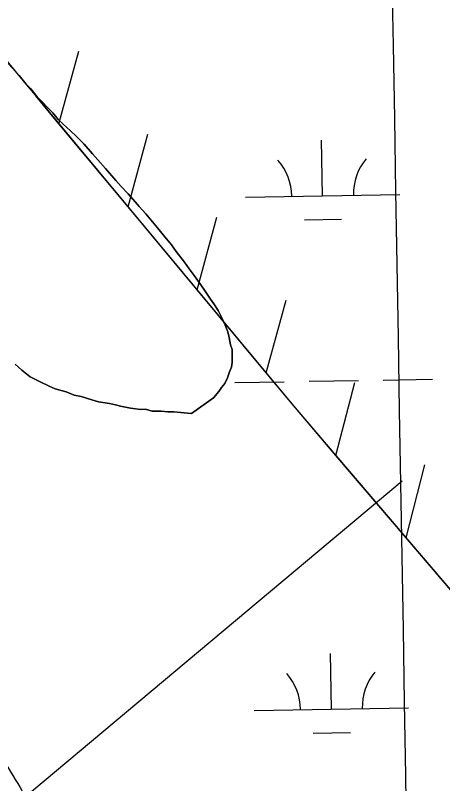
# Model space of a CAD drawing. Extents: x 3887375 to 3925618, y 296674 to 322633.
# Drawn here: x 3901942.2 to 3902218.9, y 306636.4 to 307134.3 of the extents above; entities that cross this region are included whole.
import ezdxf

# ---------------------------------------------------------------- set-up
doc = ezdxf.new("R2010")
doc.units = 0
for name, color, linetype in [('V-GRID-MAJR', 7, 'Continuous'), ('V-RIVR-EDGE', 7, 'Continuous'), ('V-RIVR-RANG', 7, 'Continuous'), ('V-RRAP-FSHR', 7, 'Continuous'), ('V-TOPO-SHOR', 7, 'Continuous'), ('V-WETL-SWMP', 7, 'Continuous')]:
    doc.layers.add(name, color=color, linetype=linetype)

msp = doc.modelspace()

# ---------------------------------------------------------------- linework, layer by layer
at = {"layer": 'V-GRID-MAJR'}
msp.add_spline([(3902269.22, 302288.25), (3902166.14, 308345.1), (3902063.01, 314405.04), (3901959.87, 320464.98), (3901959.82, 320468.07)], degree=3, dxfattribs=at)
at = {"layer": 'V-RIVR-EDGE'}
msp.add_spline([(3900536, 308259.82), (3900542.62, 308248.83), (3900549.26, 308245.82), (3900558.24, 308245.47), (3900566.55, 308246.11), (3900581.18, 308242.75), (3900587.49, 308239.08), (3900589.8, 308234.08), (3900589.78, 308224.11), (3900592.42, 308218.45), (3900606.69, 308203.11), (3900619.3, 308192.77), (3900627.94, 308191.09), (3900632.57, 308183.1), (3900629.9, 308176.45), (3900621.58, 308173.15), (3900618.9, 308168.17), (3900620.55, 308163.84), (3900622.88, 308163.83), (3900632.21, 308170.46), (3900636.53, 308169.79), (3900639.84, 308164.13), (3900639.5, 308161.13), (3900633.83, 308153.83), (3900631.49, 308148.18), (3900634.46, 308140.86), (3900638.1, 308133.54), (3900638.1, 308129.88), (3900635.09, 308124.9), (3900627.77, 308121.92), (3900626.76, 308116.61), (3900627.41, 308110.95), (3900631.39, 308106.62), (3900635.38, 308106.61), (3900639.38, 308110.92), (3900647.39, 308122.21), (3900651.05, 308123.2), (3900658.02, 308120.52), (3900659.01, 308115.53), (3900658.33, 308109.54), (3900660.64, 308102.22), (3900664.28, 308097.23), (3900668.6, 308095.88), (3900677.92, 308096.86), (3900687.23, 308097.83), (3900697.2, 308093.49), (3900712.46, 308080.81), (3900721.4, 308066.49), (3900734.99, 308046.84), (3900743.28, 308038.5), (3900748.6, 308038.16), (3900752.93, 308038.48), (3900756.58, 308036.14), (3900760.54, 308025.82), (3900763.85, 308018.83), (3900767.5, 308015.17), (3900771.16, 308014.82), (3900771.8, 308007.51), (3900770.78, 307997.87), (3900772.42, 307985.56), (3900779.37, 307975.9), (3900793.32, 307969.21), (3900803.63, 307969.52), (3900815.29, 307974.81), (3900832.95, 307989.4), (3900835.61, 307990.39), (3900838.26, 307988.72), (3900838.9, 307976.75), (3900843.21, 307970.42), (3900845.87, 307970.08), (3900850.85, 307969.74), (3900855.83, 307965.07), (3900865.79, 307956.4), (3900878.38, 307938.41), (3900884.02, 307933.41), (3900894.98, 307930.05), (3900904.28, 307924.05), (3900905.93, 307919.72), (3900905.89, 307903.76), (3900907.54, 307899.43), (3900911.53, 307897.76), (3900916.52, 307900.07), (3900921.84, 307899.06), (3900927.81, 307893.06), (3900935.76, 307879.08), (3900949.36, 307865.08), (3900959.32, 307860.06), (3900969.62, 307857.04), (3900976.92, 307850.71), (3900983.21, 307839.72), (3900988.17, 307825.41), (3900998.11, 307811.08), (3901011.71, 307798.08), (3901022, 307789.74), (3901022.32, 307786.08), (3901017.63, 307772.13), (3901016.93, 307759.16), (3901017.9, 307747.85), (3901027.85, 307734.2), (3901034.82, 307730.52), (3901040.14, 307730.84), (3901047.47, 307736.81), (3901050.14, 307738.13), (3901056.12, 307737.78), (3901061.43, 307734.11), (3901066.73, 307726.78), (3901066.71, 307715.48), (3901066.68, 307706.83), (3901074.32, 307702.49), (3901078.3, 307697.82), (3901075.3, 307692.84), (3901075.28, 307687.86), (3901078.58, 307674.21), (3901085.54, 307667.55), (3901092.19, 307667.2), (3901099.18, 307667.18), (3901110.15, 307665.82), (3901113.13, 307661.82), (3901111.79, 307657.84), (3901111.77, 307650.52), (3901113.08, 307642.2), (3901120.7, 307629.88), (3901136.96, 307617.87), (3901146.27, 307616.52), (3901156.59, 307619.48), (3901168.24, 307626.44), (3901178.22, 307629.07), (3901190.19, 307627.71), (3901195.17, 307622.05), (3901202.45, 307610.39), (3901219.38, 307597.05), (3901234.32, 307588.03), (3901241.3, 307587.02), (3901246.28, 307582.35), (3901256.57, 307574.34), (3901263.55, 307574.99), (3901265.89, 307579.97), (3901269.57, 307587.28), (3901270.57, 307587.61), (3901273.22, 307584.94), (3901277.16, 307563.65), (3901280.12, 307553), (3901284.1, 307546.01), (3901293.72, 307538.34), (3901298.36, 307531.68), (3901299.01, 307524.36), (3901294.34, 307517.06), (3901289.01, 307516.74), (3901284.69, 307517.41), (3901281.05, 307524.74), (3901278.07, 307527.74), (3901268.41, 307520.78), (3901266.07, 307518.12), (3901266.4, 307515.46), (3901280.01, 307504.79), (3901281.98, 307495.14), (3901277.97, 307490.16), (3901270.63, 307480.54), (3901261.32, 307479.89), (3901259, 307482.23), (3901254.06, 307503.19), (3901253.74, 307505.18), (3901251.41, 307505.52), (3901247.42, 307504.87), (3901242.75, 307500.56), (3901242.41, 307496.9), (3901243.37, 307483.6), (3901243.67, 307468.96), (3901241.33, 307463.65), (3901226.34, 307454.71), (3901210.37, 307449.09), (3901206.37, 307444.45), (3901205.35, 307437.47), (3901205.67, 307432.48), (3901209.32, 307427.15), (3901217.94, 307417.82), (3901235.53, 307402.48), (3901247.14, 307394.13), (3901250.8, 307393.46), (3901251.78, 307387.8), (3901247.12, 307383.83), (3901245.43, 307375.52), (3901246.37, 307351.24), (3901247, 307336.94), (3901252.64, 307329.61), (3901259.95, 307326.93), (3901267.93, 307329.24), (3901274.92, 307329.55), (3901281.89, 307326.21), (3901282.21, 307320.89), (3901276.21, 307314.59), (3901275.87, 307309.6), (3901278.18, 307305.27), (3901283.83, 307301.93), (3901291.47, 307300.58), (3901301.79, 307303.22), (3901311.45, 307312.5), (3901317.77, 307313.49), (3901322.09, 307311.81), (3901325.4, 307305.82), (3901325.39, 307300.17), (3901322.7, 307287.87), (3901320.01, 307274.57), (3901322.32, 307269.91), (3901326.3, 307263.25), (3901329.61, 307258.59), (3901328.93, 307253.93), (3901327.58, 307243.63), (3901330.23, 307239.3), (3901337.21, 307237.95), (3901343.53, 307238.27), (3901349.85, 307242.24), (3901357.51, 307243.56), (3901365.82, 307242.2), (3901367.8, 307235.88), (3901375.42, 307225.22), (3901382.05, 307218.89), (3901394.67, 307209.54), (3901406.63, 307204.86), (3901423.9, 307199.83), (3901429.88, 307197.15), (3901432.2, 307192.49), (3901434.83, 307181.84), (3901438.48, 307175.85), (3901444.78, 307170.51), (3901460.38, 307156.18), (3901472.33, 307149.16), (3901481.96, 307143.82), (3901487.6, 307137.15), (3901493.91, 307136.14), (3901499.89, 307132.14), (3901504.86, 307124.48), (3901507.16, 307115.16), (3901509.15, 307111.16), (3901511.47, 307110.16), (3901515.45, 307104.16), (3901515.43, 307098.18), (3901515.75, 307091.19), (3901518.38, 307080.88), (3901528.65, 307064.56), (3901533.96, 307061.55), (3901542.61, 307062.86), (3901548.94, 307066.84), (3901553.26, 307066.49), (3901556.57, 307060.5), (3901555.56, 307055.18), (3901549.23, 307047.88), (3901549.22, 307043.89), (3901554.2, 307040.89), (3901563.5, 307037.87), (3901574.47, 307036.85), (3901578.13, 307037.5), (3901584.77, 307032.83), (3901587.08, 307024.18), (3901590.38, 307015.19), (3901590.36, 307005.55), (3901591.68, 307002.22), (3901597.66, 306999.55), (3901603.31, 306997.54), (3901609.29, 306995.86), (3901609.95, 306993.53), (3901608.27, 306986.88), (3901609.25, 306981.56), (3901612.91, 306979.56), (3901621.22, 306978.54), (3901630.53, 306980.18), (3901647.82, 306977.14), (3901667.44, 306980.75), (3901677.41, 306975.07), (3901694.64, 306950.42), (3901707.9, 306934.76), (3901730.47, 306916.75), (3901743.42, 306908.4), (3901754.69, 306896.74), (3901757.66, 306887.75), (3901757.99, 306883.43), (3901761.97, 306881.09), (3901772.92, 306870.42), (3901781.87, 306858.09), (3901799.11, 306837.77), (3901822.66, 306813.77), (3901843.88, 306787.78), (3901860.46, 306772.11), (3901863.44, 306763.79), (3901863.74, 306751.15), (3901868.7, 306741.82), (3901875.67, 306733.83), (3901885.62, 306723.83), (3901891.23, 306708.52), (3901901.17, 306693.86), (3901908.47, 306684.86), (3901927.37, 306664.86), (3901934.32, 306652.54), (3901946.91, 306631.23), (3901958.5, 306612.58), (3901980.71, 306585.92), (3901992.64, 306569.27), (3902001.93, 306560.6), (3902004.93, 306560.59), (3902010.91, 306559.58), (3902014.88, 306552.25), (3902022.82, 306535.27), (3902029.11, 306523.95), (3902043.03, 306506.62), (3902049.68, 306503.28), (3902054.99, 306499.61), (3902057.63, 306490.63), (3902059.95, 306490.29), (3902065.61, 306490.27), (3902072.58, 306484.94), (3902077.87, 306475.94), (3902082.19, 306474.27), (3902088.5, 306470.26), (3902088.82, 306463.28), (3902092.46, 306456.62), (3902113.35, 306434.62), (3902118.34, 306434.61), (3902126.98, 306431.93), (3902129.96, 306425.6), (3902135.59, 306416.28), (3902142.23, 306412.27), (3902153.52, 306407.59), (3902160.82, 306401.58), (3902164.46, 306392.6), (3902167.75, 306379.29), (3902176.06, 306371.64)], degree=3, dxfattribs=at)
at = {"layer": 'V-RIVR-RANG'}
msp.add_line((3902192.63, 306832.51), (3901640.87, 306369.94), dxfattribs=at)
at = {"layer": 'V-RRAP-FSHR'}
for p, q in [((3901970.41, 307064.06), (3901983.27, 307111.17)), ((3902015.15, 307010.23), (3902028.01, 307057.33)), ((3902059.89, 306956.39), (3902072.75, 307003.5)), ((3902104.63, 306902.56), (3902117.5, 306949.67)), ((3902149.77, 306849.06), (3902162.03, 306896.33)), ((3902195.2, 306795.8), (3902207.45, 306843.07))]:
    msp.add_line(p, q, dxfattribs=at)
for points in [[(3902123.51, 306879.85), (3901073.85, 308142.82), (3900480.59, 308833.04), (3899865, 309580.27), (3899505.15, 310045.27), (3899436.99, 310117.83), (3899355, 310202.28), (3899230.76, 310321.01), (3898588.27, 310939.37), (3897940.31, 311570.74), (3897542.57, 311965.2), (3897487.13, 312022.6), (3897399.6, 312065.99), (3897286.14, 312022.43), (3897238.49, 312014.24), (3897186.26, 312048.99), (3896800.61, 312251.66)], [(3901970.41, 307064.06), (3901955.46, 307082.05)], [(3902015.15, 307010.23), (3901970.41, 307064.06)], [(3902059.89, 306956.39), (3902015.15, 307010.23)], [(3902104.63, 306902.56), (3902059.89, 306956.39)], [(3902149.77, 306849.06), (3902123.51, 306879.85), (3902104.63, 306902.56)], [(3903182.65, 305614.38), (3903143.12, 305656.21), (3902898.94, 305947.8), (3902571.69, 306354.39), (3902123.51, 306879.85)], [(3902195.2, 306795.8), (3902149.77, 306849.06)], [(3902240.62, 306742.54), (3902195.2, 306795.8)]]:
    msp.add_lwpolyline(points, dxfattribs=at)
at = {"layer": 'V-TOPO-SHOR'}
for points in [[(3901911.87, 307135.75), (3901914.97, 307132.72), (3901919.87, 307125.32), (3901922.53, 307122.29), (3901925.64, 307118.38), (3901930.09, 307112.73), (3901932.76, 307108.82), (3901937.64, 307103.18), (3901944.73, 307095.37)], [(3901944.73, 307095.37), (3901949.18, 307089.73), (3901952.28, 307086.7), (3901956.28, 307081.48), (3901959.38, 307078.45), (3901963.37, 307074.11), (3901966.47, 307071.08), (3901970.02, 307066.74), (3901973.12, 307063.71), (3901977.99, 307059.38), (3901981.53, 307055.92), (3901986.85, 307050.72), (3901992.17, 307044.65), (3901995.72, 307040.74), (3902000.6, 307035.1), (3902007.26, 307027.29), (3902010.81, 307023.39), (3902015.24, 307018.62), (3902019.68, 307013.41), (3902022.34, 307010.37), (3902026.78, 307005.6), (3902029.89, 307001.7), (3902034.33, 306996.49), (3902037.88, 306992.15), (3902043.21, 306985.64), (3902046.32, 306981.29), (3902051.66, 306974.34), (3902054.77, 306969.99), (3902057.89, 306965.65), (3902062.34, 306959.57), (3902065.01, 306955.65), (3902068.57, 306950.44), (3902070.8, 306947.39), (3902073.47, 306943.04), (3902076.16, 306937.82), (3902077.96, 306933.46), (3902079.76, 306929.1), (3902080.68, 306925.6), (3902081.6, 306920.79), (3902082.52, 306917.73), (3902082.56, 306913.35), (3902082.61, 306909.41), (3902082.2, 306906.34), (3902080.93, 306903.26), (3902079.65, 306899.3), (3902077.94, 306895.78), (3902075.78, 306893.13), (3902074.06, 306890.48), (3902070.6, 306886.5), (3902056.25, 306876.26)], [(3902056.25, 306876.26), (3902051.43, 306876.65), (3902044.85, 306877.45), (3902040.91, 306877.41), (3902036.52, 306877.8), (3902030.83, 306877.73), (3902026.44, 306879), (3902023.37, 306878.97), (3902016.79, 306879.77), (3902010.21, 306881.01), (3902007.13, 306881.85), (3902003.18, 306882.68), (3901996.15, 306883.92), (3901991.76, 306885.18), (3901984.73, 306887.3), (3901980.34, 306888.12), (3901975.06, 306890.25), (3901968.02, 306892.37), (3901964.06, 306894.08), (3901957.9, 306897.07), (3901951.73, 306900.07), (3901946.43, 306904.39), (3901942, 306908.29)]]:
    msp.add_lwpolyline(points, dxfattribs=at)
at = {"layer": 'V-WETL-SWMP'}
for p, q in [((3902141.15, 307017.38), (3902140.53, 307053.38)), ((3902091.16, 307016.53), (3902191.14, 307018.24)), ((3902129.42, 307001.75), (3902153.42, 307002.16)), ((3902084.38, 306896.32), (3902116.37, 306896.87)), ((3902132.37, 306897.14), (3902164.37, 306897.69)), ((3902180.36, 306897.97), (3902212.36, 306898.52)), ((3902146.86, 306684.76), (3902146.24, 306720.75)), ((3902096.87, 306683.9), (3902196.85, 306685.62)), ((3902135.13, 306669.12), (3902159.12, 306669.53))]:
    msp.add_line(p, q, dxfattribs=at)
for points in [[(3902056.25, 306876.26), (3902070.6, 306886.5), (3902074.06, 306890.48), (3902075.78, 306893.13), (3902077.94, 306895.78), (3902079.65, 306899.3), (3902080.93, 306903.26), (3902082.2, 306906.34), (3902082.61, 306909.41), (3902082.56, 306913.35), (3902082.52, 306917.73), (3902081.6, 306920.79), (3902080.68, 306925.6), (3902079.76, 306929.1), (3902077.96, 306933.46), (3902076.16, 306937.82), (3902073.47, 306943.04), (3902070.79, 306947.39), (3902068.57, 306950.44), (3902065.01, 306955.65), (3902062.34, 306959.57), (3902057.89, 306965.65), (3902054.77, 306969.99), (3902051.66, 306974.34), (3902046.32, 306981.29), (3902043.21, 306985.64), (3902037.88, 306992.15), (3902034.33, 306996.49), (3902029.89, 307001.7), (3902026.78, 307005.6), (3902022.34, 307010.38), (3902019.68, 307013.41), (3902015.24, 307018.62), (3902010.81, 307023.39), (3902007.26, 307027.29), (3902000.6, 307035.1), (3901995.72, 307040.74), (3901992.17, 307044.65), (3901986.85, 307050.72), (3901981.53, 307055.92), (3901977.99, 307059.38), (3901973.12, 307063.71), (3901970.02, 307066.74), (3901966.47, 307071.08), (3901963.37, 307074.11), (3901959.38, 307078.45), (3901956.28, 307081.48), (3901952.28, 307086.7), (3901949.18, 307089.73), (3901944.73, 307095.37), (3901937.64, 307103.18)], [(3901942, 306908.29), (3901946.42, 306904.39), (3901951.73, 306900.07), (3901957.9, 306897.07), (3901964.06, 306894.07), (3901968.02, 306892.37), (3901975.06, 306890.25), (3901980.34, 306888.12), (3901984.73, 306887.29), (3901991.76, 306885.18), (3901996.15, 306883.92), (3902003.18, 306882.68), (3902007.13, 306881.85), (3902010.21, 306881.01), (3902016.79, 306879.77), (3902023.37, 306878.96), (3902026.44, 306879), (3902030.83, 306877.73), (3902036.52, 306877.8), (3902040.91, 306877.41), (3902044.85, 306877.45), (3902051.43, 306876.65), (3902056.25, 306876.26)]]:
    msp.add_lwpolyline(points, dxfattribs=at)
for centre, start, end in [((3902085.91, 307016.91), 0.2115, 41.7552), ((3902196.38, 307018.81), 140.2115, 181.7552), ((3902091.62, 306684.28), 0.2115, 41.7552), ((3902202.09, 306686.18), 140.2115, 181.7552)]:
    msp.add_arc(centre, 35.25, start, end, dxfattribs=at)

doc.saveas('drawing.dxf')
